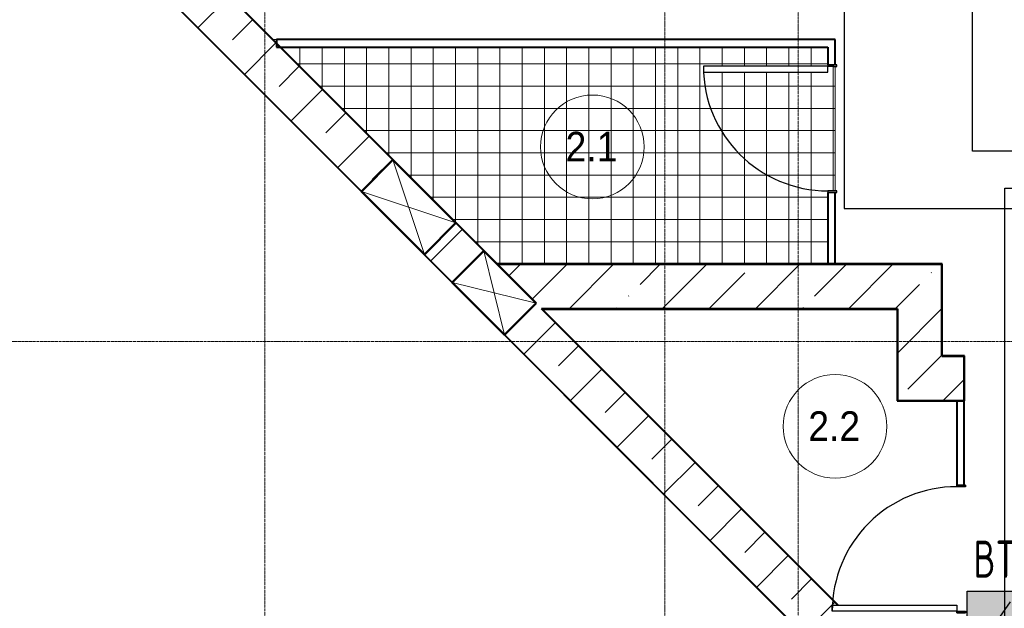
# Model space of a CAD drawing. Header units: millimetres. Extents: x -135639 to 224623, y -383017 to -59102.
# Tile 318 of 494: x 29758 to 36405, y -123821 to -119852. Entities that reach past the tile are written whole.
import ezdxf
from ezdxf.enums import TextEntityAlignment as Align

# ---------------------------------------------------------------- set-up
doc = ezdxf.new("R2010")
doc.units = ezdxf.units.MM
doc.linetypes.add('CONTINOUS', pattern=[0])
doc.linetypes.add('Линия сетки', pattern=[25, 20, -2.5, 0, -2.5])
for name, color, linetype, lineweight in [('#СПС_КЛ_R3', 190, 'Continuous', 30), ('A-010-A_ROOM', 7, 'Continuous', 20), ('A-200-M_WALL', 7, 'Continuous', 18), ('A-200-M_WALL_EXT', 7, 'Continuous', 18), ('A-200-M_WALL_INT', 7, 'Continuous', 18), ('A-200-M_WALL_PAT', 7, 'Continuous', 40), ('A-314-M_WINDOW', 7, 'Continuous', 18), ('A-325-M_DOOR', 7, 'Continuous', 18), ('A-325-M_DOOR__FRAME', 7, 'Continuous', 30), ('A-325-M_DOOR_PANEL', 7, 'Continuous', 30), ('A-350-H_CEILING', 7, 'Continuous', 18), ('A-350-M_CEILING', 7, 'Continuous', 18), ('Z-030-M_GRID', 7, 'Continuous', 9), ('Z-060-M_DETAIL', 7, 'Continuous', 18), ('ПС', 7, 'Continuous', 40), ('СС-011-ПОЖ-СИГНАЛИЗАЦИЯ', 1, 'Continuous', 30)]:
    doc.layers.add(name, color=color, linetype=linetype, lineweight=lineweight)
doc.styles.add('1111', font='isocpeur.ttf')
doc.styles.add('Arial_2', font='arial.ttf', dxfattribs={"width": 0.9, "height": 400})
pattern_1 = [(45, (0, 0), (-314.309, 314.309), []), (45, (314.3, 0), (-314.309, 314.309), [555.625, -111.125, 3.353, -107.772])]

# ---------------------------------------------------------------- blocks, each defined once
blk = doc.blocks.new('101_Дверь_Однопольная - _ПЧ_800х2000_ПХА_Л-4230509-B1_-7_650_')
at = {"layer": 'A-325-M_DOOR', "color": 253, "lineweight": 30, "true_color": 0xaaaaaa}
for p, q in [((-430, 25), (-431, 25)), ((-431, 25), (-431, -35)), ((-430, -35), (-430, 25)), ((431, 25), (430, 25)), ((430, 25), (430, -35)), ((431, -35), (431, 25)), ((-431, -35), (-430, -35)), ((430, -35), (431, -35))]:
    blk.add_line(p, q, dxfattribs=at)
at = {"layer": 'A-325-M_DOOR__FRAME', "color": 253, "true_color": 0xaaaaaa}
for p, q in [((-420, 25), (-430, 25)), ((-430, 25), (-430, -35)), ((-420, -15), (-420, 25)), ((430, 25), (420, 25)), ((420, 25), (420, -15)), ((430, -35), (430, 25)), ((-430, -35), (-419, -35)), ((-419, -15), (-420, -15)), ((-419, -35), (-419, -15)), ((420, -15), (419, -15)), ((419, -15), (419, -35)), ((419, -35), (430, -35))]:
    blk.add_line(p, q, dxfattribs=at)
at = {"layer": 'A-325-M_DOOR_PANEL', "color": 253, "true_color": 0xaaaaaa}
for p, q in [((420, 865), (380, 865)), ((380, 865), (380, 25)), ((420, 25), (420, 865)), ((380, 25), (420, 25))]:
    blk.add_line(p, q, dxfattribs=at)
blk.add_arc((420, 25), 840, 90, 180, dxfattribs=at)
blk = doc.blocks.new('101_Дверь_Однопольная - _ПЧ_800х2000_ПХА_Пр-4230499-B1_-7_650_')
at = {"layer": 'A-325-M_DOOR', "color": 253, "lineweight": 30, "true_color": 0xaaaaaa}
for p, q in [((-431, 25), (-430, 25)), ((-431, -35), (-431, 25)), ((-430, 25), (-430, -35)), ((430, -35), (430, 25)), ((430, 25), (431, 25)), ((431, 25), (431, -35)), ((-430, -35), (-431, -35)), ((431, -35), (430, -35))]:
    blk.add_line(p, q, dxfattribs=at)
at = {"layer": 'A-325-M_DOOR__FRAME', "color": 253, "true_color": 0xaaaaaa}
for p, q in [((-430, 25), (-420, 25)), ((-430, -35), (-430, 25)), ((-420, 25), (-420, -15)), ((420, 25), (430, 25)), ((420, -15), (420, 25)), ((430, 25), (430, -35)), ((-419, -35), (-430, -35)), ((-420, -15), (-419, -15)), ((-419, -15), (-419, -35)), ((419, -15), (420, -15)), ((419, -35), (419, -15)), ((430, -35), (419, -35))]:
    blk.add_line(p, q, dxfattribs=at)
at = {"layer": 'A-325-M_DOOR_PANEL', "color": 253, "true_color": 0xaaaaaa}
for p, q in [((-420, 865), (-380, 865)), ((-420, 25), (-420, 865)), ((-380, 865), (-380, 25)), ((-380, 25), (-420, 25))]:
    blk.add_line(p, q, dxfattribs=at)
blk.add_arc((-420, 25), 840, 0, 90, dxfattribs=at)
blk = doc.blocks.new('135_SLK_GD_AR_rvt-1-B1_-7_650_')
at = {"layer": 'A-350-H_CEILING', "true_color": 0xaaaaaa}
h = blk.add_hatch(dxfattribs=at)
h.set_pattern_fill('FP_14', color=253, style=0, pattern_type=2)
h.set_pattern_definition([(0, (0, 0), (0, 150), []), (90, (0, 0), (-150, 9e-15), [])])
h.paths.add_polyline_path([(41118.5, 71320), (43350, 71320), (43350, 71815), (43400, 71816), (43400, 72654), (43350, 72655), (43350, 72785), (39655.5, 72785), (41117.7, 71322), (41115.7, 71322), (41117.7, 71320)])
h.paths.add_polyline_path([(43087.7, 72615), (42510, 72615), (42510, 72655), (43350, 72654), (43350, 72615)])
h.paths.add_polyline_path([(39627.7, 72812.8), (39627.7, 72835), (39605.5, 72835)])
at = {"layer": 'A-200-M_WALL', "color": 253, "lineweight": 40, "true_color": 0xaaaaaa}
blk.add_line((44270, 70398), (44220, 70398), dxfattribs=at)
at = {"layer": 'A-200-M_WALL_INT', "color": 253, "lineweight": 40, "true_color": 0xaaaaaa}
for p, q in [((38713.3, 73724.3), (40414.3, 72023.4)), ((41118.5, 71322), (38714.8, 73725.7)), ((43350, 72835), (39627.7, 72835)), ((39627.7, 72835), (39627.7, 72785)), ((39627.7, 72785), (43350, 72785)), ((43400, 72835), (43350, 72835)), ((43350, 72785), (43350, 72666)), ((43400, 72666), (43400, 72835)), ((43350, 71804), (43350, 71320)), ((43400, 71320), (43400, 71804)), ((40838.6, 71599.1), (41027.3, 71410.4)), ((41117.7, 71320), (44120, 71320)), ((44120, 71322), (41118.5, 71322)), ((43350, 71320), (43400, 71320)), ((44122, 71322), (44120, 71322)), ((44120, 71320), (44120, 70702)), ((44122, 70702), (44122, 71322)), ((41417.7, 71020), (43417.7, 69020)), ((41420.5, 71020), (41417.7, 71020)), ((43820, 71020), (41420.5, 71020)), ((43420.5, 69020), (41422.5, 71018)), ((41422.5, 71018), (43818, 71018)), ((43818, 71018), (43818, 70398)), ((43820, 71018), (43820, 71020)), ((43820, 70400), (43820, 71018)), ((41033.3, 70980.1), (41031.9, 70978.7)), ((41031.9, 70978.7), (43783.6, 68227)), ((43785, 68228.4), (41168.7, 70844.7)), ((44120, 70702), (44120, 70700)), ((44120, 70700), (44270, 70700)), ((44270, 70702), (44122, 70702)), ((44272, 70702), (44270, 70702)), ((44270, 70700), (44270, 70399)), ((44272, 70399), (44272, 70702)), ((43818, 70398), (43820, 70398)), ((44220, 70400), (43820, 70400)), ((43820, 70398), (44220, 70398)), ((44270, 70400), (44220, 70400)), ((44220, 70398), (44220, 69831)), ((44270, 70398), (44270, 70400)), ((44270, 70399), (44272, 70399)), ((44270, 69831), (44270, 70398))]:
    blk.add_line(p, q, dxfattribs=at)
at = {"layer": 'A-200-M_WALL_INT', "color": 253, "true_color": 0xaaaaaa}
for p, q in [((40814, 71196.6), (38637.1, 73373.5)), ((40814, 71196.6), (40815.4, 71198)), ((41031.9, 70978.7), (40814, 71196.6))]:
    blk.add_line(p, q, dxfattribs=at)
at = {"layer": 'A-350-M_CEILING', "color": 253, "true_color": 0xaaaaaa}
for p, q in [((39627.7, 72835), (39605.5, 72835)), ((43400, 71816), (43400, 72654))]:
    blk.add_line(p, q, dxfattribs=at)
at = {"layer": 'A-325-M_DOOR', "color": 253, "lineweight": 18, "true_color": 0xaaaaaa}
for name, p, rotation in [('101_Дверь_Однопольная - _ПЧ_800х2000_ПХА_Л-4230509-B1_-7_650_', (43375, 72235), 89.99999999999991), ('101_Дверь_Однопольная - _ПЧ_800х2000_ПХА_Пр-4230499-B1_-7_650_', (44245, 69400), 89.99999999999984)]:
    blk.add_blockref(name, p, dxfattribs=dict(at, rotation=rotation))
blk = doc.blocks.new('231_Отверстие прямоуг _Окно_Стена_ - Ниша под балку-2513490-B1_-7_650_')
at = {"layer": 'A-314-M_WINDOW', "color": 253, "lineweight": 50, "true_color": 0xaaaaaa}
for p, q in [((-125, -150), (-125, 150)), ((-125, 150), (375, 150)), ((375, 150), (375, -150)), ((375, -150), (-125, -150))]:
    blk.add_line(p, q, dxfattribs=at)
at = {"layer": 'Z-060-M_DETAIL', "color": 253, "true_color": 0xaaaaaa}
for p, q in [((-125, 150), (-125, -150)), ((375, 150), (-125, 150)), ((375, 150), (-125, -150)), ((-125, 150), (375, -150)), ((375, 150), (375, -150)), ((-125, -150), (375, -150))]:
    blk.add_line(p, q, dxfattribs=at)
blk = doc.blocks.new('231_Отверстие прямоуг _Окно_Стена_ - Отверстие-2142524-B1_-7_650_')
at = {"layer": 'A-314-M_WINDOW', "color": 253, "lineweight": 50, "true_color": 0xaaaaaa}
for p, q in [((-175, -150), (-175, 150)), ((-175, 150), (425, 150)), ((425, 150), (425, -150)), ((425, -150), (-175, -150))]:
    blk.add_line(p, q, dxfattribs=at)
at = {"layer": 'Z-060-M_DETAIL', "color": 253, "true_color": 0xaaaaaa}
for p, q in [((-175, 150), (-175, -150)), ((425, 150), (-175, 150)), ((425, 150), (-175, -150)), ((-175, 150), (425, -150)), ((425, 150), (425, -150)), ((-175, -150), (425, -150))]:
    blk.add_line(p, q, dxfattribs=at)
blk = doc.blocks.new('135_SLK_K1-2-3_KR_rvt-1-B1_-7_650_')
at = {"layer": 'A-200-M_WALL_PAT', "lineweight": 9, "true_color": 0xaaaaaa}
h = blk.add_hatch(dxfattribs=at)
h.set_pattern_fill('FP_20', color=253, style=0, pattern_type=2)
h.set_pattern_definition(pattern_1)
h.paths.add_polyline_path([(43785, 68228.4), (43997.2, 68440.5), (43457.7, 68980), (43380, 68980), (43380, 69020), (43417.7, 69020), (41380.9, 71056.8), (41168.7, 70844.7), (43668.3, 68345.1)])
h.paths.add_polyline_path([(40815.2, 71198.2), (41027.3, 71410.4), (40838.6, 71599.1), (40626.4, 71387)])
h.paths.add_polyline_path([(40202.2, 71811.2), (40414.3, 72023.4), (38693.8, 73743.8), (38692.1, 73742.1), (38833.2, 73602.2), (38623.1, 73390.3), (39676.5, 72337)])
h = blk.add_hatch(dxfattribs=at)
h.set_pattern_fill('FP_20', color=253, style=0, pattern_type=2)
h.set_pattern_definition(pattern_1)
h.paths.add_polyline_path([(43820, 71020), (43820, 71320), (41117.7, 71320), (41417.7, 71020), (43087.7, 71020)])
h = blk.add_hatch(dxfattribs=at)
h.set_pattern_fill('FP_20', color=253, style=0, pattern_type=2)
h.set_pattern_definition(pattern_1)
h.paths.add_polyline_path([(43820, 70400), (44120, 70400), (44120, 71320), (43820, 71320), (43820, 71020)])
h = blk.add_hatch(dxfattribs=at)
h.set_pattern_fill('FP_20', color=253, style=0, pattern_type=2)
h.set_pattern_definition(pattern_1)
h.paths.add_polyline_path([(44270, 70400), (44270, 70700), (44120, 70700), (44120, 70400)])
at = {"layer": 'A-200-M_WALL_EXT', "color": 253, "lineweight": 40, "true_color": 0xaaaaaa}
for p, q in [((40414.3, 72023.4), (38693.8, 73743.8)), ((38623.1, 73390.3), (40202.2, 71811.2)), ((41027.3, 71410.4), (40838.6, 71599.1)), ((40626.4, 71387), (40815.2, 71198.2)), ((43820, 71320), (41117.7, 71320)), ((44120, 71320), (43820, 71320)), ((44120, 70700), (44120, 71320)), ((41417.7, 71020), (43820, 71020)), ((43417.7, 69020), (41417.7, 71020)), ((43820, 71020), (43820, 70400)), ((41168.7, 70844.7), (43785, 68228.4)), ((44270, 70700), (44120, 70700)), ((44270, 70400), (44270, 70700)), ((43820, 70400), (44120, 70400)), ((44120, 70400), (44270, 70400))]:
    blk.add_line(p, q, dxfattribs=at)
at = {"layer": 'A-314-M_WINDOW', "color": 253, "lineweight": 18, "true_color": 0xaaaaaa}
for name, p, rotation in [('231_Отверстие прямоуг _Окно_Стена_ - Отверстие-2142524-B1_-7_650_', (40608.8, 71616.8), 135.0001305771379), ('231_Отверстие прямоуг _Окно_Стена_ - Ниша под балку-2513490-B1_-7_650_', (41009.6, 71215.9), 315.0001305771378)]:
    blk.add_blockref(name, p, dxfattribs=dict(at, rotation=rotation))
blk = doc.blocks.new('050_Марка_Помещение - Номер-620969-B1_-7_650_')
at = {"layer": 'A-010-A_ROOM', "color": 253, "true_color": 0xaaaaaa}
blk.add_circle((0, 0), 3.5, dxfattribs=at)
blk = doc.blocks.new('-1 эт')
at = {"layer": 'Z-030-M_GRID', "color": 253, "linetype": 'Линия сетки', "true_color": 0xaaaaaa}
for p, q in [((39550, -19698.7), (39550, 89252.3)), ((42250, -19701.1), (42250, 89252.5)), ((43150, -19698.4), (43150, 89252.5)), ((155947.3, 70800), (-3682.4, 70800))]:
    blk.add_line(p, q, dxfattribs=at)
at = {"lineweight": 5}
for name in ['135_SLK_GD_AR_rvt-1-B1_-7_650_', '135_SLK_K1-2-3_KR_rvt-1-B1_-7_650_']:
    blk.add_blockref(name, (0, 0), dxfattribs=at)
at = {"layer": 'A-010-A_ROOM', "color": 253, "true_color": 0xaaaaaa, "xscale": 99.99999999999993, "yscale": 99.99999999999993, "zscale": 99.99999999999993}
for p in [(41760.7, 72111.6), (43399, 70227)]:
    blk.add_blockref('050_Марка_Помещение - Номер-620969-B1_-7_650_', p, dxfattribs=at)
at = {"layer": 'A-010-A_ROOM', "color": 253, "lineweight": 9, "true_color": 0xaaaaaa, "char_height": 200, "width": 432.911, "attachment_point": 1, "style": 'Arial_2'}
for s, insert in [('2.1', (41580.1, 72213.3)), ('2.2', (43218.3, 70328.7))]:
    blk.add_mtext(s, dxfattribs=dict(at, insert=insert))
blk = doc.blocks.new('*U4706')
at = {"lineweight": 35, "true_color": 0xffffff}
h = blk.add_hatch(color=7, dxfattribs=at)
h.dxf.hatch_style = 1
h.paths.add_polyline_path([(0, 499.6), (0, 0), (499.6, 0), (499.6, 499.6)])
at = {"color": 1, "linetype": 'ByBlock', "lineweight": -2}
for p, q in [((289.5, 426.3), (166.9, 249.8)), ((166.9, 249.8), (332.7, 249.8)), ((332.7, 249.8), (219.3, 86.3))]:
    blk.add_line(p, q, dxfattribs=at)
at = {"color": 1, "linetype": 'ByBlock', "lineweight": -2, "ltscale": 0.1}
blk.add_lwpolyline([(0, 499.6), (499.6, 499.6), (499.6, 0), (0, 0)], close=True, dxfattribs=at)
at = {"color": 1, "linetype": 'ByBlock', "lineweight": -2, "ltscale": 1000, "style": '1111'}
blk.add_text('A', height=128.1, dxfattribs=at).set_placement((403.4, 49.2), align=Align.CENTER)
at = {"color": 0, "linetype": 'ByBlock', "lineweight": -2, "style": '1111'}
blk.add_attdef('INDEX', (-63.3, -234.7), '', height=125, dxfattribs=at)
at = {"color": 0, "linetype": 'ByBlock', "lineweight": -2, "style": '1111', "flags": 1}
for tag, p in [('NAME_DEVICE', (-64.1, -421.2)), ('NUM_POM', (-81.6, -847))]:
    blk.add_attdef(tag, p, '', height=125, dxfattribs=at)
at = {"color": 0, "linetype": 'ByBlock', "lineweight": -2, "style": '1111', "width": 0.7}
blk.add_attdef('NUM_DEVICE', (-64.1, -629.5), '', height=125, dxfattribs=at)

msp = doc.modelspace()

# ---------------------------------------------------------------- linework, layer by layer
at = {"layer": '#СПС_КЛ_R3', "lineweight": 30}
msp.add_lwpolyline([(9665.4, -112761), (19933.1, -112761), (19933.1, -111987.8), (28543.4, -111987.8), (28543.4, -113648.2), (36449.8, -113648.2), (36449.8, -112640.5), (37204, -112640.5), (37204, -112875.9), (36670.6, -112875.9), (36670.6, -113831.7), (35323.3, -113831.7), (35323.3, -121125.3), (37150.8, -121125.3), (37150.8, -124382.9), (44149.5, -124382.9), (44149.5, -127515.8), (40538.8, -127515.8), (40538.8, -134422.3), (63531.5, -134422.3), (63531.5, -142519.4), (68464.5, -142519.4)], dxfattribs=at)
at = {"layer": 'СС-011-ПОЖ-СИГНАЛИЗАЦИЯ', "lineweight": 30}
msp.add_lwpolyline([(36407.1, -123935.5), (36407.1, -120987.5), (43408.4, -120987.5), (43408.4, -119128.2), (41696.6, -119128.2), (41696.6, -118251.6), (40102.4, -118251.6), (40102.4, -120738.9), (36190.5, -120738.9), (36190.5, -119518.4), (35369.8, -119518.4)], dxfattribs=at)

# ---------------------------------------------------------------- block references
msp.add_blockref('-1 эт', (-8136.8, -192821.5))
at = {"layer": 'ПС', "color": 7, "linetype": 'CONTINOUS', "lineweight": 30, "ltscale": 100}
ref = msp.add_blockref('*U4706', (36154.4, -124205.5), dxfattribs=dict(at, xscale=1.000736, yscale=1.000736, zscale=1.000736))
ref.add_attrib('NUM_DEVICE', 'BTH', dxfattribs={"layer": '0', "color": 0, "linetype": 'ByBlock', "lineweight": -2, "ltscale": 100, "height": 250.18, "style": '1111', "width": 0.7}).set_placement((36416.1, -123615), align=Align.CENTER)

doc.saveas('drawing.dxf')
